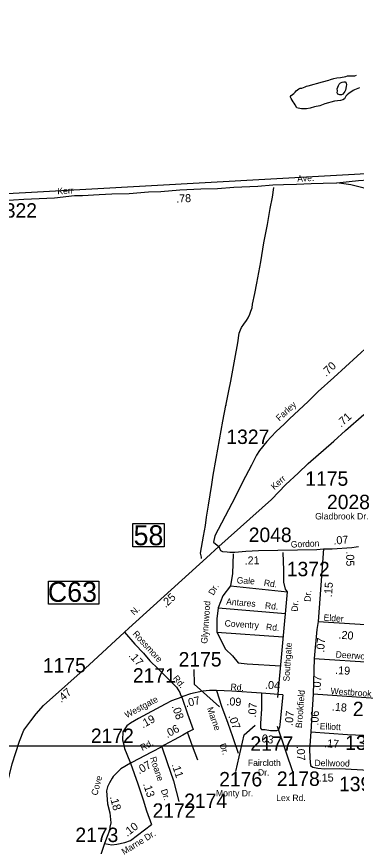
# Model space of a CAD drawing. Extents: x 1945482 to 2853149, y 66427 to 1015778.
# Drawn here: x 2335443 to 2338920, y 191104 to 199606 of the extents above; entities that cross this region are included whole.
import ezdxf

# ---------------------------------------------------------------- set-up
doc = ezdxf.new("R2010")
doc.units = 0
for name, color, linetype in [('Old_Level_10', 7, 'Continuous'), ('Old_Level_11', 7, 'Continuous'), ('Old_Level_17', 7, 'Continuous'), ('Old_Level_25', 7, 'Continuous'), ('Old_Level_31', 7, 'Continuous'), ('Old_Level_32', 7, 'Continuous'), ('Old_Level_35', 7, 'Continuous'), ('Old_Level_50', 7, 'Continuous'), ('Old_Level_60', 7, 'Continuous'), ('Old_Level_61', 7, 'Continuous'), ('Old_Level_63', 7, 'Continuous'), ('Old_Level_8', 7, 'Continuous')]:
    doc.layers.add(name, color=color, linetype=linetype)

msp = doc.modelspace()

# ---------------------------------------------------------------- linework, layer by layer
at = {"layer": 'Old_Level_11'}
for points in [[(2337256.5, 192917.1), (2337258.2, 192767.6), (2337520.2, 192534.6)], [(2337686.7, 191872.8), (2337770.4, 192247.4), (2337883.7, 192346)], [(2338276.5, 191846), (2338113.9, 192333.9)]]:
    msp.add_lwpolyline(points, dxfattribs=at)
at = {"layer": 'Old_Level_25'}
msp.add_line((2313126.6, 192135.8), (2381298.8, 192135.8), dxfattribs=at)
at = {"layer": 'Old_Level_31'}
for points in [[(2336632.6, 194411.4), (2336951.6, 194411.4), (2336951.6, 194171.9), (2336632.6, 194171.9)], [(2335769.1, 193823), (2336282.9, 193823), (2336282.9, 193585.9), (2335769.1, 193585.9)]]:
    msp.add_lwpolyline(points, close=True, dxfattribs=at)
at = {"layer": 'Old_Level_32'}
for p, q in [((2338583.2, 194152.1), (2338527.6, 193410.1)), ((2338527.6, 193410.1), (2339637.6, 193339)), ((2338489.5, 193028.5), (2338477.9, 192662.3)), ((2338489.5, 193028.5), (2339543.3, 192962.8)), ((2339468.9, 192597.6), (2338477.9, 192662.3))]:
    msp.add_line(p, q, dxfattribs=at)
for points in [[(2338721.7, 197904.3), (2338942.3, 197925.3), (2339039.4, 197934.8), (2339176, 197940.8), (2339460.8, 197950.3), (2339545.1, 197945), (2339801, 197947.2), (2339879, 197954.3), (2339987.8, 197959)], [(2335303.8, 197722.3), (2335517.5, 197734.7), (2335830.5, 197749.7), (2336036.7, 197772), (2336116.2, 197772), (2336287.6, 197784.5), (2336416.8, 197791.9), (2336593.2, 197794.4), (2336791.9, 197809.3), (2336918.6, 197814.3), (2337112.3, 197832.5), (2337327.9, 197842.4), (2337498.9, 197844.9), (2337665, 197857.3), (2337910.3, 197869.7), (2338064, 197882.1), (2338172.5, 197885), (2338305.8, 197888.3), (2338457.8, 197896), (2338579, 197899.3), (2338721.7, 197904.3)], [(2339767.9, 196991), (2339738.1, 197074.4), (2339704.9, 197164.1), (2339688.3, 197207.3), (2339645, 197296.3), (2339608.6, 197363.5), (2339562.1, 197436.6), (2339535.5, 197476.5), (2339487.3, 197534.9), (2339443.1, 197584.9), (2339377.7, 197648.4), (2339331.5, 197679.2), (2339231.5, 197744.6), (2339177.7, 197777.3), (2339081.6, 197813.9), (2339043.1, 197833.1), (2339000.8, 197848.5), (2338863.7, 197883), (2338721.7, 197904.3)], [(2339767.9, 196991), (2339630.6, 196840.3), (2339371.3, 196567.9), (2339231.8, 196423.6), (2339046.9, 196236.4), (2338689, 195907.9), (2338529.3, 195763.5), (2338425, 195663.7), (2338330.5, 195574), (2338234, 195484.3), (2338180.9, 195431.4), (2338100.2, 195356), (2338049.2, 195301.1), (2338002.1, 195252.5), (2337929.7, 195161.2), (2337898.4, 195112.5), (2337846.1, 195010), (2337786.3, 194892.6), (2337647, 194617.9), (2337472, 194285), (2337456.6, 194221.5), (2337510.9, 194177.4)], [(2337510.9, 194177.4), (2338050.2, 194659.2), (2338197, 194812.2), (2338323.9, 194927.6), (2338427.7, 195025.8), (2338689.3, 195256.7), (2338808.5, 195364.4), (2338995, 195528)], [(2336548, 193300.6), (2336589.9, 193341.7), (2337387.4, 194061.8), (2337510.9, 194177.4)], [(2337510.9, 194177.4), (2337529.7, 194136.8), (2337550.8, 194127.2), (2337597, 194123.3), (2337623.9, 194119.5), (2337675.8, 194119.5), (2337787.4, 194129.1), (2337919.5, 194134.9), (2338515, 194144.5), (2338583.2, 194152.1)], [(2338583.2, 194152.1), (2338670.8, 194154.1), (2338872.7, 194165.7), (2338919.5, 194173.2), (2338941.1, 194176.3)], [(2338527.6, 193410.1), (2338514.5, 193326.7), (2338489.5, 193028.5)], [(2335225.1, 191282.1), (2335342.2, 191725.2), (2335395.6, 191951.2), (2335471.5, 192183.8), (2335516.9, 192294.8), (2335587.8, 192389.7), (2335641.2, 192461.9), (2335717.4, 192548.8), (2336184.4, 192966), (2336548, 193300.6)], [(2336548, 193300.6), (2336654, 193174.6), (2336740.9, 193083.7), (2336807.7, 193004.8), (2336891.2, 192921.9), (2336970, 192845.7), (2337016.8, 192797.5), (2337078.3, 192734.7), (2337112.9, 192681.5), (2337119.7, 192658.5), (2337132.3, 192634.6)], [(2337488.7, 192702), (2337418.2, 192702), (2337350.2, 192694.3), (2337222, 192666.1), (2337142.4, 192641.1), (2337132.3, 192634.6)], [(2337948.8, 192673.6), (2337645, 192693), (2337488.7, 192702)], [(2337488.7, 192702), (2337540, 192541.7), (2337602.8, 192365.9), (2337652.8, 192230), (2337711.1, 192060)], [(2337948.8, 192673.6), (2337947.7, 192514.7), (2337937.4, 192364.7), (2337939.9, 192314.6), (2337947.5, 192303.1)], [(2338168.1, 192658.4), (2337948.8, 192673.6)], [(2338477.9, 192662.3), (2338465.1, 192450.6), (2338452.7, 192277.2)], [(2337132.3, 192634.6), (2337028.8, 192597), (2336962, 192560.9), (2336688.5, 192413.4), (2336607.7, 192365.3), (2336569.5, 192340.3), (2336530.8, 192276.8), (2336525, 192196), (2336538.5, 192145.9), (2336546.2, 192107.5), (2336569.2, 192049.7), (2336606.9, 191955.5)], [(2337132.3, 192634.6), (2337191.9, 192463.3), (2337249, 192303.1), (2337201.5, 192278.7)], [(2338168.1, 192658.4), (2338137, 192354.2), (2338134.8, 192325.8), (2338123.9, 192299.6)], [(2337201.5, 192278.7), (2337142.6, 192244.1), (2337056.7, 192196.6), (2336952.8, 192141.4), (2336928.6, 192125.9)], [(2337947.5, 192303.1), (2337986, 192300.5), (2338042.4, 192291.5), (2338068.1, 192292.8), (2338105.2, 192292.8), (2338123.9, 192299.6)], [(2338452.7, 192277.2), (2338443.3, 192139.5), (2338441.4, 192106.8), (2338445.2, 192006.8), (2338449.1, 191931.7)], [(2338452.7, 192277.2), (2338827.9, 192249.2), (2338912.5, 192247.3), (2339079.8, 192239.6), (2339189.4, 192231.9), (2339297.1, 192222.3), (2339384, 192214.8)], [(2336928.6, 192125.9), (2336823.1, 192069), (2336620.4, 191962.3), (2336606.9, 191955.5)], [(2336928.6, 192125.9), (2336983.6, 191963.1), (2337049, 191777.1), (2337103.9, 191562.5)], [(2336606.9, 191955.5), (2336510.5, 191900.3), (2336429.8, 191820.7), (2336419.5, 191802.8), (2336392.6, 191754), (2336372.1, 191713), (2336361.8, 191671.9), (2336372.1, 191541.1), (2336397.7, 191447.5), (2336405.4, 191346.1), (2336396.4, 191301.2), (2336392.6, 191266.6), (2336370.8, 191205), (2336340.7, 191132.2)], [(2336606.9, 191955.5), (2336682.7, 191745.7), (2336736.5, 191582.2), (2336773.3, 191469.3), (2336822.1, 191328.2)], [(2338449.1, 191931.7), (2338474.1, 191914.4), (2338526, 191906.7), (2338597.1, 191899), (2338749.1, 191900.9), (2339044.9, 191886.8), (2339098.7, 191881), (2339222, 191870.8), (2339231.4, 191869.9), (2339242.5, 191869.9)], [(2336340.7, 191132.2), (2336418.6, 191119.2), (2336466.9, 191125.8), (2336551.6, 191144.7), (2336606.7, 191164), (2336822.1, 191328.2)], [(2336340.7, 191132.2), (2336308, 191033.1), (2336243.9, 190890.7), (2336181, 190776.6)]]:
    msp.add_lwpolyline(points, dxfattribs=at)
at = {"layer": 'Old_Level_35'}
for p, q in [((2337189, 192278.7), (2337240.3, 192135.8)), ((2337240.3, 192135.8), (2337292.5, 191990.5))]:
    msp.add_line(p, q, dxfattribs=at)
for points in [[(2337335.4, 194053.8), (2337334.2, 194069), (2337324.6, 194108.6), (2337356.6, 194284.4), (2337374.4, 194391.1), (2337387, 194477.6), (2337408.1, 194600.5), (2337441.7, 194811.9), (2337456, 194906.5), (2337485.2, 195079.7), (2337554.1, 195460.6), (2337583.7, 195621.8), (2337583.9, 195617.8), (2337615.7, 195773.1), (2337633.9, 195869.9), (2337675, 196095.5), (2337708.3, 196262.9), (2337720.4, 196363.4), (2337733.1, 196395.9), (2337746, 196422.5), (2337766.8, 196453.3), (2337795.3, 196492.4), (2337812.2, 196519.1), (2337828.7, 196557.8), (2337841.5, 196588.3), (2337852.1, 196622.7), (2337858.6, 196661), (2337882.4, 196768), (2337900.1, 196876.7), (2337941.6, 197092.4), (2337973.8, 197287.8), (2338010.4, 197475.3), (2338038, 197638.4), (2338063.2, 197757.4), (2338075.5, 197856)], [(2338116.8, 192629.9), (2338213.8, 193712.1), (2338195, 193740.3), (2338176.2, 193810.7), (2338176.2, 193932.8), (2338169.9, 194116.1)], [(2337658.1, 194103.2), (2337650.7, 193900), (2337631.9, 193773.2), (2337552.1, 193669.9), (2337505.2, 193547.8), (2337491.2, 193435.1), (2337491.2, 193298.9), (2337580.3, 193125.2), (2337652.6, 193056.8)], [(2337631.9, 193773.2), (2338213.8, 193712.1)], [(2337505.2, 193547.8), (2338194, 193491.2)], [(2337491.2, 193298.9), (2338172.4, 193250.6)], [(2337652.6, 193056.8), (2337711.7, 192984.3), (2337800.8, 192975), (2338145.9, 192955.2)]]:
    msp.add_lwpolyline(points, dxfattribs=at)
at = {"layer": 'Old_Level_50'}
msp.add_lwpolyline([(2340913, 198257.8), (2340411.4, 198096.4), (2340017.4, 199221), (2339825.3, 199326.7), (2339594.7, 199394), (2339594.7, 198682.7), (2339815.7, 198038.7), (2336212.7, 197836.9), (2334787.4, 197758.9), (2334676.1, 197763.6)], dxfattribs=at)
at = {"layer": 'Old_Level_60'}
for points in [[(2338376.5, 198660.5), (2338359, 198661.9), (2338343, 198666.2), (2338322.7, 198669.2), (2338309.7, 198672.4), (2338292, 198701.6), (2338282, 198719.7), (2338271.7, 198734), (2338253.5, 198767.9), (2338245, 198780.6), (2338243, 198785.5), (2338251.7, 198797.8), (2338266.7, 198807.1), (2338279, 198816.9), (2338292.5, 198831.1), (2338303.5, 198846.2), (2338319, 198855.7), (2338331.5, 198864.5), (2338345, 198872.8), (2338362.7, 198874.6), (2338379.7, 198878.9), (2338396.7, 198885.1), (2338410.7, 198892.4), (2338425.2, 198895.9), (2338575, 198938.6), (2338637, 198954.5), (2338654, 198961.5), (2338688, 198972.9), (2338720.7, 198979.8), (2338756.7, 198983.5), (2338775.2, 198987.4), (2338795.7, 198989.2), (2338812, 198991.6), (2338829.7, 198998), (2338871, 198997.9), (2338903, 198999.5), (2338922.2, 199005.1)], [(2338950.7, 198876.4), (2338901.5, 198856.4), (2338888, 198849), (2338842, 198819.6), (2338827, 198806), (2338813.7, 198792), (2338797.7, 198763.2), (2338780.5, 198753.3), (2338757.2, 198746.1), (2338696, 198738.2), (2338596.5, 198712), (2338545.2, 198692.7), (2338492.5, 198680.1), (2338446, 198667.5), (2338410.2, 198661.2), (2338376.5, 198660.5)]]:
    msp.add_lwpolyline(points, dxfattribs=at)
at = {"layer": 'Old_Level_61'}
msp.add_lwpolyline([(2338749.2, 198804.2), (2338731.2, 198812.8), (2338724.5, 198826), (2338726, 198846.2), (2338724, 198866.3), (2338730, 198884.2), (2338737, 198901.8), (2338745.2, 198915.2), (2338758, 198928.6), (2338773, 198935.9), (2338791.5, 198938.3), (2338804.5, 198938.2), (2338815, 198924.5), (2338817.7, 198909.2), (2338816, 198888.6), (2338809.7, 198851.3), (2338803.5, 198837.4), (2338793, 198824.1), (2338781.5, 198812.9), (2338769, 198804.7), (2338749.2, 198804.2)], dxfattribs=at)
at = {"layer": 'Old_Level_63'}
msp.add_lwpolyline([(2345095.8, 208219.9), (2334313.2, 208219.9), (2334313.2, 192135.8), (2354753, 192135.8), (2354753, 202571.1)], dxfattribs=at)
msp.add_lwpolyline([(2334313.2, 192135.8), (2353909.6, 192135.8), (2353909.6, 184193.5), (2334313.2, 184193.5)], close=True, dxfattribs=at)

# ---------------------------------------------------------------- texts
at = {"layer": 'Old_Level_10'}
for s, rotation, p in [('Gale', 356.39735, (2337693.8, 193799.8)), ('Dr.', 59.879, (2337457.2, 193671.2)), ('Rd.', 351.8637, (2337969.6, 193774.9)), ('Glynnwood', 85.76664, (2337393.9, 193179.1)), ('Antares', 355.54092, (2337585.4, 193581.2)), ('Rd.', 354.92667, (2337981.9, 193539.9)), ('Dr.', 85.84267, (2338319.4, 193507.9)), ('Coventry', 356.19519, (2337569.9, 193358.8)), ('Rd.', 356.18276, (2337993.4, 193320.7)), ('Southgate', 86.3389, (2338234.5, 192791.9))]:
    msp.add_text(s, height=65.62, rotation=rotation, dxfattribs=at).set_placement(p)
at = {"layer": 'Old_Level_11'}
for s, rotation, p in [('Ave.', 3.05884, (2338315.3, 197913.3)), ('Kerr', 3.05884, (2335861, 197784.2)), ('Farley', 42.61663, (2338132.8, 195456.8)), ('Kerr', 42.1047, (2338080.9, 194753.2)), ('Gordon ', 2.60089, (2338250.1, 194165)), ('Dr.', 86.32356, (2338450.7, 193609)), ('N.', 42.2624, (2336644.3, 193468.2)), ('Elder', 356.47726, (2338583.3, 193416.7)), ('Rossmore', 312.38246, (2336624.9, 193278.3)), ('Deerwood', 355.89695, (2338706, 193039.9)), ('Rd.', 309.45715, (2337037.9, 192824.4)), ('Rd.', 355.22227, (2337630, 192707.9)), ('Brookfield', 85.46671, (2338362.5, 192314.5)), ('Westbrook', 356.01061, (2338654.1, 192665.3)), ('Westgate', 28.19717, (2336570.3, 192415.9)), ('Marne', 289.52702, (2337389.1, 192518.5)), ('Elliott', 357.06057, (2338544.3, 192305.1)), ('Rd.', 27.70146, (2336729.3, 192080.9)), ('Dr.', 288.83411, (2337518.3, 192147.4)), ('Roane', 288.5414, (2336806.2, 192011.1)), ('Dellwood', 359.19237, (2338491, 191927.3)), ('Cove', 75.08414, (2336267.5, 191621)), ('Dr.', 288.5414, (2336917.3, 191679.9)), ('Marne Dr.', 31.49687, (2336541.7, 191015.5))]:
    msp.add_text(s, height=65.62, rotation=rotation, dxfattribs=at).set_placement(p)
for s, height, p in [('Gladbrook Dr.', 65.617, (2338498.2, 194454.1)), ('Faircloth', 65.62, (2337809.5, 191928.2)), ('Dr.', 65.62, (2337912.9, 191829.6)), ('Monty Dr.', 65.62, (2337483.7, 191617.7)), ('Lex Rd.', 65.62, (2338099.5, 191568.4))]:
    msp.add_text(s, height=height, dxfattribs=at).set_placement(p)
at = {"layer": 'Old_Level_17'}
for s, rotation, p in [('.78', 2.10585, (2337076.9, 197700.7)), ('.70', 43.72983, (2338609.5, 195913.5)), ('.71', 41.74293, (2338763.2, 195394.7)), ('.07', 4.07243, (2338688, 194196.6)), ('.05', 270.34666, (2338815.7, 194126.2)), ('.21', 1.56724, (2337777.7, 193991.6)), ('.15', 86.29063, (2338670.4, 193657.2)), ('.25', 42.91689, (2336967.3, 193543.5)), ('.20', 355.45975, (2338735.2, 193233.8)), ('.07', 85.91594, (2338590, 193087.8)), ('.17', 312.38246, (2336583.9, 193055.8)), ('.19', 356.3968, (2338701.6, 192871.2)), ('.07', 85.89901, (2338553, 192700.2)), ('.04', 356.02399, (2337983, 192720.6)), ('.47', 41.90774, (2335899.5, 192571.4)), ('.07', 13.00114, (2337178.7, 192530.1)), ('.09', 357.13568, (2337588.4, 192550.7)), ('.08', 289.62094, (2337029.3, 192539.1)), ('.07', 86.09087, (2337892.1, 192422.9)), ('.07', 84.16514, (2338267, 192336.1)), ('.18', 355.59892, (2338667.7, 192495.8)), ('.19', 28.50869, (2336735.1, 192312.8)), ('.07', 289.52702, (2337608.9, 192439.1)), ('.06', 87.52431, (2338531.2, 192341.1)), ('.06', 28.9236, (2336983.6, 192212.4)), ('.03', 350.95511, (2337915.3, 192178.9)), ('.17', 356.45126, (2338588.2, 192121.6)), ('.07', 272.20124, (2338309, 192133.7)), ('.07', 29.06743, (2336696.4, 191841.3)), ('.11', 288.67508, (2337028.3, 191942.5)), ('.15', 0.72568, (2338535.4, 191767)), ('.13', 288.22248, (2336735.1, 191744)), ('.18', 285.54719, (2336395.1, 191611.6)), ('.10', 37.32021, (2336573.9, 191200.9))]:
    msp.add_text(s, height=82.02, rotation=rotation, dxfattribs=at).set_placement(p)
at = {"layer": 'Old_Level_31'}
for s, p in [('58', (2336639.8, 194189.8)), ('C63', (2335762.1, 193609.7))]:
    msp.add_text(s, height=205.05, dxfattribs=at).set_placement(p)
at = {"layer": 'Old_Level_8'}
for s, p in [('1322', (2335211.6, 197546.6)), ('1327', (2337589.3, 195227.5)), ('1175', (2338397.3, 194798.7)), ('2028', (2338619.4, 194559.9)), ('2048', (2337818.4, 194222.7)), ('1372', (2338207.6, 193872.3)), ('2175', (2337101, 192947.2)), ('1175', (2335711.9, 192885.7)), ('2171', (2336632.7, 192782.1)), ('2030', (2338883.5, 192438.9)), ('2172', (2336202.7, 192164)), ('1389', (2338805.1, 192092.4)), ('2177', (2337835.3, 192084.1)), ('2176', (2337516.3, 191718.9)), ('2178', (2338106.2, 191724.2)), ('1391', (2338742.5, 191670)), ('2174', (2337157.8, 191497.5)), ('2172', (2336834.3, 191397.3)), ('2173', (2336044.3, 191148.6))]:
    msp.add_text(s, height=147.64, dxfattribs=at).set_placement(p)

doc.saveas('drawing.dxf')
